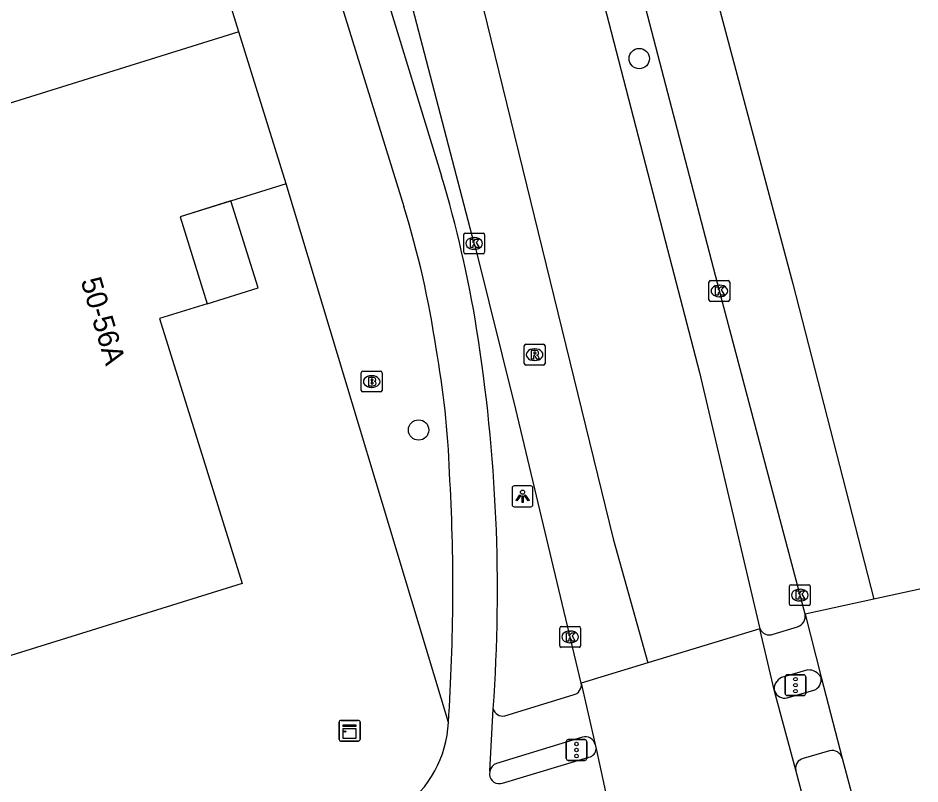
# Model space of a CAD drawing. Extents: x 161354 to 161876, y 382161 to 382804.
# Drawn here: x 161829.3 to 161872.68, y 382336.2 to 382373.03 of the extents above; entities that cross this region are included whole.
import ezdxf

# ---------------------------------------------------------------- set-up
doc = ezdxf.new("R2010")
doc.units = 0
for name, color, linetype in [('IMGEO_Boom', 7, 'Continuous'), ('IMGEO_Brandkraan', 7, 'Continuous'), ('IMGEO_Fietspad_gesloten', 7, 'Continuous'), ('IMGEO_Fietspad_open', 7, 'Continuous'), ('IMGEO_Kast', 7, 'Continuous'), ('IMGEO_Kolk', 7, 'Continuous'), ('IMGEO_Lichtpunt', 7, 'Continuous'), ('IMGEO_OVBaan_gesloten', 7, 'Continuous'), ('IMGEO_Pand', 7, 'Continuous'), ('IMGEO_Pand_nummerreeks', 7, 'Continuous'), ('IMGEO_Pand_overbouw', 7, 'Continuous'), ('IMGEO_Rijbaan_lokaal_gesloten', 7, 'Continuous'), ('IMGEO_Rioolput', 7, 'Continuous'), ('IMGEO_Verkeersregelinstallatiepaal', 7, 'Continuous'), ('IMGEO_Voetpad_open', 7, 'Continuous')]:
    doc.layers.add(name, color=color, linetype=linetype)

msp = doc.modelspace()

# ---------------------------------------------------------------- linework, layer by layer
at = {"layer": 'IMGEO_Boom'}
for centre in [(161859.177, 382371.079), (161848.566, 382353.219)]:
    msp.add_circle(centre, 0.489, dxfattribs=at)
at = {"layer": 'IMGEO_Brandkraan'}
for p, q in [((161845.807, 382355.122), (161845.807, 382355.974)), ((161845.882, 382356.048), (161846.734, 382356.048)), ((161846.808, 382355.974), (161846.808, 382355.122)), ((161846.295, 382355.828), (161846.32, 382355.828)), ((161846.734, 382355.048), (161845.882, 382355.048)), ((161846.318, 382355.268), (161846.293, 382355.268))]:
    msp.add_line(p, q, dxfattribs=at)
for points in [[(161845.807, 382355.122), (161845.807, 382355.974)], [(161845.882, 382356.048), (161846.734, 382356.048)], [(161846.808, 382355.974), (161846.808, 382355.122)], [(161846.155, 382355.748), (161846.155, 382355.348), (161846.368, 382355.348)], [(161846.386, 382355.748), (161846.155, 382355.748)], [(161846.334, 382355.667), (161846.28, 382355.667), (161846.28, 382355.591)], [(161846.28, 382355.591), (161846.333, 382355.591)], [(161846.342, 382355.515), (161846.28, 382355.515), (161846.28, 382355.434)], [(161846.734, 382355.048), (161845.882, 382355.048)], [(161846.28, 382355.434), (161846.342, 382355.434)]]:
    msp.add_lwpolyline(points, dxfattribs=at)
for centre, radius, start, end in [((161845.884, 382355.972), 0.0765, 91.552, 178.448), ((161845.884, 382355.972), 0.0765, 91.552, 178.448), ((161846.732, 382355.972), 0.0765, 1.552, 88.448), ((161846.732, 382355.972), 0.0765, 1.552, 88.448), ((161846.335, 382355.629), 0.0379, 267.8285, 90.9355), ((161846.343, 382355.474), 0.0404, 269.8759, 90.5077), ((161846.39, 382355.603), 0.145, 59.4692, 91.5367), ((161846.415, 382355.65), 0.0922, 285.5137, 58.1501), ((161846.42, 382355.458), 0.105, 301.3115, 78.989), ((161845.884, 382355.124), 0.0765, 181.552, 268.448), ((161845.884, 382355.124), 0.0765, 181.552, 268.448), ((161846.374, 382355.599), 0.251, 268.6676, 293.5347), ((161846.732, 382355.124), 0.0765, 271.552, 358.448), ((161846.732, 382355.124), 0.0765, 271.552, 358.448)]:
    msp.add_arc(centre, radius, start, end, dxfattribs=at)
for centre, major_axis, ratio, start_param, end_param in [((161846.294, 382355.548), (-0.387, 0.002), 0.722429, 4.712389, 7.853982), ((161846.319, 382355.548), (-0.39, 0.002), 0.717154, 1.570796, 4.712389)]:
    msp.add_ellipse(centre, major_axis=major_axis, ratio=ratio, start_param=start_param, end_param=end_param, dxfattribs=at)
at = {"layer": 'IMGEO_Fietspad_gesloten'}
for points in [[(161811.264, 382482.155), (161811.7, 382480.549), (161835.722, 382403.135), (161847.853, 382363.963)], [(161846.821, 382374.705), (161849.671, 382365.417)], [(161851.988, 382336.815), (161852.156, 382339.818)], [(161852.605, 382336.245), (161856.756, 382337.49)], [(161851.988, 382336.815), (161851.979, 382336.655)]]:
    msp.add_lwpolyline(points, dxfattribs=at)
for centre, radius, start, end in [((161794.762, 382348.93), 57.331, 9.20193, 16.71296), ((161805.829, 382350.835), 44.026, 8.224, 17.3482), ((161772.532, 382345.487), 79.825, 355.92788, 9.09013), ((161809.623, 382349.782), 40.453, 1.9518, 10.4695), ((161754.769, 382345.601), 95.446, 356.12647, 3.33908), ((161844.597, 382339.415), 5.407, 305.5076, 357.2211), ((161856.694, 382337.897), 0.411, 278.6944, 357.9478), ((161852.439, 382336.674), 0.46, 182.396, 291.1583)]:
    msp.add_arc(centre, radius, start, end, dxfattribs=at)
at = {"layer": 'IMGEO_Fietspad_open'}
for points in [[(161866.293, 382340.339), (161867.571, 382340.703)], [(161868.333, 382337.798), (161867.067, 382337.428)]]:
    msp.add_lwpolyline(points, dxfattribs=at)
for centre, radius, start, end in [((161867.376, 382341.221), 0.553, 290.6002, 11.7852), ((161866.18, 382340.873), 0.546, 202.9468, 282.0048), ((161868.45, 382337.309), 0.502, 15.2955, 103.5076), ((161867.176, 382336.96), 0.481, 103.1342, 192.0799)]:
    msp.add_arc(centre, radius, start, end, dxfattribs=at)
at = {"layer": 'IMGEO_Kast'}
for p, q in [((161844.748, 382338.333), (161844.748, 382339.174)), ((161844.748, 382339.174), (161844.748, 382338.333)), ((161844.823, 382339.258), (161845.664, 382339.258)), ((161845.664, 382339.258), (161844.823, 382339.258)), ((161845.748, 382339.183), (161845.748, 382338.342)), ((161845.748, 382338.342), (161845.748, 382339.183)), ((161845.673, 382338.258), (161844.832, 382338.258)), ((161844.832, 382338.258), (161845.673, 382338.258))]:
    msp.add_line(p, q, dxfattribs=at)
for points in [[(161844.943, 382339.048), (161845.543, 382339.048), (161845.543, 382338.963), (161844.943, 382338.963), (161844.943, 382339.048)], [(161844.943, 382338.873), (161845.543, 382338.873), (161845.543, 382338.384), (161844.943, 382338.384), (161844.943, 382338.873)]]:
    msp.add_lwpolyline(points, dxfattribs=at)
msp.add_circle((161845.027, 382338.722), 0.0377, dxfattribs=at)
for centre, start, end in [((161844.826, 382339.18), 92.4484, 184.2845), ((161844.826, 382339.18), 92.4484, 184.2845), ((161845.67, 382339.18), 2.4484, 94.2845), ((161845.67, 382339.18), 2.4484, 94.2845), ((161844.826, 382338.336), 182.4484, 274.2845), ((161844.826, 382338.336), 182.4484, 274.2845), ((161845.67, 382338.336), 272.4484, 4.2845), ((161845.67, 382338.336), 272.4484, 4.2845)]:
    msp.add_arc(centre, 0.0779, start, end, dxfattribs=at)
at = {"layer": 'IMGEO_Kolk'}
for p, q in [((161850.735, 382361.763), (161850.735, 382362.615)), ((161850.81, 382362.689), (161851.662, 382362.689)), ((161851.223, 382362.469), (161851.248, 382362.469)), ((161851.736, 382362.615), (161851.736, 382361.763)), ((161851.662, 382361.689), (161850.81, 382361.689)), ((161851.246, 382361.909), (161851.221, 382361.909)), ((161862.529, 382359.479), (161862.529, 382360.331)), ((161862.604, 382360.405), (161863.456, 382360.405)), ((161863.53, 382360.331), (161863.53, 382359.479)), ((161863.017, 382360.185), (161863.042, 382360.185)), ((161863.456, 382359.405), (161862.604, 382359.405)), ((161863.04, 382359.625), (161863.015, 382359.625)), ((161866.402, 382344.852), (161866.402, 382345.704)), ((161866.477, 382345.778), (161867.329, 382345.778)), ((161866.89, 382345.558), (161866.915, 382345.558)), ((161867.403, 382345.704), (161867.403, 382344.852)), ((161867.329, 382344.778), (161866.477, 382344.778)), ((161866.913, 382344.998), (161866.888, 382344.998)), ((161855.428, 382343.769), (161856.28, 382343.769)), ((161855.353, 382342.843), (161855.353, 382343.695)), ((161855.841, 382343.549), (161855.866, 382343.549)), ((161856.354, 382343.695), (161856.354, 382342.843)), ((161855.864, 382342.989), (161855.839, 382342.989)), ((161856.28, 382342.769), (161855.428, 382342.769))]:
    msp.add_line(p, q, dxfattribs=at)
for points in [[(161850.735, 382361.763), (161850.735, 382362.615)], [(161850.81, 382362.689), (161851.662, 382362.689)], [(161851.736, 382362.615), (161851.736, 382361.763)], [(161851.056, 382362.389), (161851.179, 382362.389), (161851.179, 382362.238), (161851.309, 382362.389), (161851.473, 382362.389), (161851.327, 382362.238), (161851.48, 382361.989), (161851.328, 382361.989), (161851.243, 382362.153), (161851.179, 382362.086), (161851.179, 382361.989), (161851.056, 382361.989), (161851.056, 382362.389)], [(161851.662, 382361.689), (161850.81, 382361.689)], [(161862.529, 382359.479), (161862.529, 382360.331)], [(161862.604, 382360.405), (161863.456, 382360.405)], [(161863.53, 382360.331), (161863.53, 382359.479)], [(161862.85, 382360.105), (161862.973, 382360.105), (161862.973, 382359.954), (161863.103, 382360.105), (161863.267, 382360.105), (161863.121, 382359.954), (161863.274, 382359.705), (161863.122, 382359.705), (161863.037, 382359.869), (161862.973, 382359.802), (161862.973, 382359.705), (161862.85, 382359.705), (161862.85, 382360.105)], [(161863.456, 382359.405), (161862.604, 382359.405)], [(161866.402, 382344.852), (161866.402, 382345.704)], [(161866.477, 382345.778), (161867.329, 382345.778)], [(161867.403, 382345.704), (161867.403, 382344.852)], [(161866.723, 382345.478), (161866.846, 382345.478), (161866.846, 382345.327), (161866.976, 382345.478), (161867.14, 382345.478), (161866.994, 382345.327), (161867.147, 382345.078), (161866.995, 382345.078), (161866.91, 382345.242), (161866.846, 382345.175), (161866.846, 382345.078), (161866.723, 382345.078), (161866.723, 382345.478)], [(161867.329, 382344.778), (161866.477, 382344.778)], [(161855.428, 382343.769), (161856.28, 382343.769)], [(161855.353, 382342.843), (161855.353, 382343.695)], [(161855.674, 382343.469), (161855.797, 382343.469), (161855.797, 382343.318), (161855.927, 382343.469), (161856.091, 382343.469), (161855.945, 382343.318), (161856.098, 382343.069), (161855.946, 382343.069), (161855.861, 382343.233), (161855.797, 382343.166), (161855.797, 382343.069), (161855.674, 382343.069), (161855.674, 382343.469)], [(161856.354, 382343.695), (161856.354, 382342.843)], [(161856.28, 382342.769), (161855.428, 382342.769)]]:
    msp.add_lwpolyline(points, dxfattribs=at)
for centre, start, end in [((161850.812, 382362.613), 91.552, 178.448), ((161850.812, 382362.613), 91.552, 178.448), ((161851.66, 382362.613), 1.552, 88.448), ((161851.66, 382362.613), 1.552, 88.448), ((161850.812, 382361.765), 181.552, 268.448), ((161850.812, 382361.765), 181.552, 268.448), ((161851.66, 382361.765), 271.552, 358.448), ((161851.66, 382361.765), 271.552, 358.448), ((161862.606, 382360.329), 91.552, 178.448), ((161862.606, 382360.329), 91.552, 178.448), ((161863.454, 382360.329), 1.552, 88.448), ((161863.454, 382360.329), 1.552, 88.448), ((161862.606, 382359.481), 181.552, 268.448), ((161862.606, 382359.481), 181.552, 268.448), ((161863.454, 382359.481), 271.552, 358.448), ((161863.454, 382359.481), 271.552, 358.448), ((161866.479, 382345.702), 91.552, 178.448), ((161866.479, 382345.702), 91.552, 178.448), ((161867.327, 382345.702), 1.552, 88.448), ((161867.327, 382345.702), 1.552, 88.448), ((161866.479, 382344.854), 181.552, 268.448), ((161866.479, 382344.854), 181.552, 268.448), ((161867.327, 382344.854), 271.552, 358.448), ((161867.327, 382344.854), 271.552, 358.448), ((161855.43, 382343.693), 91.552, 178.448), ((161855.43, 382343.693), 91.552, 178.448), ((161856.278, 382343.693), 1.552, 88.448), ((161856.278, 382343.693), 1.552, 88.448), ((161855.43, 382342.845), 181.552, 268.448), ((161855.43, 382342.845), 181.552, 268.448), ((161856.278, 382342.845), 271.552, 358.448), ((161856.278, 382342.845), 271.552, 358.448)]:
    msp.add_arc(centre, 0.0765, start, end, dxfattribs=at)
for centre, major_axis, ratio, start_param, end_param in [((161851.222, 382362.189), (-0.387, 0.002), 0.722429, 4.712389, 7.853982), ((161851.247, 382362.189), (-0.39, 0.002), 0.717154, 1.570796, 4.712389), ((161863.016, 382359.905), (-0.387, 0.002), 0.722429, 4.712389, 7.853982), ((161863.041, 382359.905), (-0.39, 0.002), 0.717154, 1.570796, 4.712389), ((161866.889, 382345.278), (-0.387, 0.002), 0.722429, 4.712389, 7.853982), ((161866.914, 382345.278), (-0.39, 0.002), 0.717154, 1.570796, 4.712389), ((161855.84, 382343.269), (-0.387, 0.002), 0.722429, 4.712389, 7.853982), ((161855.865, 382343.269), (-0.39, 0.002), 0.717154, 1.570796, 4.712389)]:
    msp.add_ellipse(centre, major_axis=major_axis, ratio=ratio, start_param=start_param, end_param=end_param, dxfattribs=at)
at = {"layer": 'IMGEO_Lichtpunt'}
for p, q in [((161853.065, 382350.433), (161853.065, 382349.626)), ((161853.065, 382350.433), (161853.065, 382349.626)), ((161853.967, 382350.528), (161853.159, 382350.528)), ((161853.967, 382350.528), (161853.159, 382350.528)), ((161854.061, 382349.626), (161854.061, 382350.433)), ((161854.061, 382349.626), (161854.061, 382350.433)), ((161853.159, 382349.532), (161853.967, 382349.532)), ((161853.159, 382349.532), (161853.967, 382349.532))]:
    msp.add_line(p, q, dxfattribs=at)
for points in [[(161853.439, 382350.097), (161853.478, 382350.069), (161853.29, 382349.807), (161853.252, 382349.834), (161853.439, 382350.097)], [(161853.541, 382350.049), (161853.588, 382350.049), (161853.588, 382349.727), (161853.541, 382349.727), (161853.541, 382350.049)], [(161853.651, 382350.069), (161853.689, 382350.096), (161853.876, 382349.834), (161853.837, 382349.806), (161853.651, 382350.069)]]:
    msp.add_lwpolyline(points, dxfattribs=at)
msp.add_circle((161853.564, 382350.231), 0.0994, dxfattribs=at)
for centre, start, end in [((161853.159, 382350.433), 90, 180), ((161853.159, 382350.433), 90, 180), ((161853.967, 382350.433), 0, 90), ((161853.967, 382350.433), 0, 90), ((161853.159, 382349.626), 180, 270), ((161853.159, 382349.626), 180, 270), ((161853.967, 382349.626), 270, 0), ((161853.967, 382349.626), 270, 360)]:
    msp.add_arc(centre, 0.0946, start, end, dxfattribs=at)
at = {"layer": 'IMGEO_OVBaan_gesloten'}
for points in [[(161802.764, 382562.95), (161813.473, 382532.981), (161825.781, 382496.935), (161846.541, 382430.889), (161855.809, 382400.479), (161858.997, 382388.612), (161866.559, 382360.242), (161870.464, 382345.086)], [(161867.15, 382344.369), (161863.03, 382359.905), (161858.62, 382376.824), (161853.632, 382395.674), (161853.29, 382396.854), (161849.368, 382410.334), (161848.992, 382411.495), (161838.414, 382445.861), (161832.947, 382463.543), (161827.474, 382481.211), (161827.11, 382482.403), (161824.596, 382490.14), (161822.084, 382497.878), (161821.393, 382500), (161816.691, 382513.676), (161816.31, 382514.849), (161810.342, 382531.777), (161809.081, 382535.415)], [(161872.677, 382345.565), (161870.464, 382345.086)], [(161870.464, 382345.086), (161867.15, 382344.369)], [(161867.15, 382344.369), (161867.918, 382341.334)], [(161867.918, 382341.334), (161868.935, 382337.442)], [(161868.935, 382337.442), (161870.408, 382331.906)]]:
    msp.add_lwpolyline(points, dxfattribs=at)
at = {"layer": 'IMGEO_Pand'}
for points in [[(161839.924, 382372.358), (161834.925, 382388.476), (161832.919, 382387.853), (161832.038, 382390.724), (161834.045, 382391.344), (161830.125, 382404.014)], [(161839.924, 382372.358), (161812.615, 382363.855)], [(161842.189, 382365.055), (161839.924, 382372.358)], [(161842.189, 382365.055), (161837.093, 382363.468), (161838.393, 382359.291), (161836.108, 382358.579), (161840.073, 382345.844), (161808.898, 382336.138), (161809.407, 382334.506), (161806.959, 382333.743), (161806.882, 382333.99), (161797.046, 382330.928)]]:
    msp.add_lwpolyline(points, dxfattribs=at)
at = {"layer": 'IMGEO_Pand_overbouw'}
msp.add_lwpolyline([(161840.841, 382360.054), (161839.541, 382364.231), (161837.093, 382363.468), (161838.393, 382359.291)], close=True, dxfattribs=at)
at = {"layer": 'IMGEO_Rijbaan_lokaal_gesloten'}
for points in [[(161794.072, 382560.74), (161807.929, 382521.82), (161816.118, 382497.6), (161820.737, 382483.038), (161830.884, 382450.092), (161838.155, 382424.383), (161849.904, 382380.752), (161850.34, 382378.969), (161857.915, 382347.985), (161859.586, 382342.023)], [(161847.83, 382410.193), (161849.01, 382406.436), (161860.529, 382361.9), (161862.068, 382355.99), (161864.974, 382343.665)], [(161856.387, 382341.048), (161853.245, 382354.216), (161851.314, 382361.962), (161851.237, 382362.189), (161847.897, 382374.98)], [(161864.974, 382343.665), (161859.586, 382342.023)], [(161865.677, 382340.66), (161864.974, 382343.665)], [(161859.586, 382342.023), (161856.387, 382341.048)], [(161856.387, 382341.048), (161857.06, 382338.09)], [(161866.706, 382336.859), (161865.677, 382340.66)], [(161857.06, 382338.09), (161857.105, 382337.882)], [(161857.105, 382337.882), (161857.866, 382334.344)], [(161867.491, 382333.892), (161866.706, 382336.859)]]:
    msp.add_lwpolyline(points, dxfattribs=at)
at = {"layer": 'IMGEO_Rioolput'}
for p, q in [((161853.643, 382356.416), (161853.643, 382357.268)), ((161853.718, 382357.342), (161854.57, 382357.342)), ((161854.644, 382357.268), (161854.644, 382356.416)), ((161854.131, 382357.122), (161854.156, 382357.122)), ((161854.154, 382356.562), (161854.129, 382356.562)), ((161854.57, 382356.342), (161853.718, 382356.342))]:
    msp.add_line(p, q, dxfattribs=at)
for points in [[(161853.643, 382356.416), (161853.643, 382357.268)], [(161853.718, 382357.342), (161854.57, 382357.342)], [(161854.644, 382357.268), (161854.644, 382356.416)], [(161854.232, 382357.04), (161853.98, 382357.042), (161853.98, 382356.642)], [(161853.98, 382356.642), (161854.104, 382356.642), (161854.104, 382356.804), (161854.115, 382356.804)], [(161854.158, 382356.961), (161854.104, 382356.961), (161854.104, 382356.88)], [(161854.104, 382356.88), (161854.156, 382356.88)], [(161854.162, 382356.775), (161854.233, 382356.642), (161854.373, 382356.642), (161854.308, 382356.768)], [(161854.57, 382356.342), (161853.718, 382356.342)]]:
    msp.add_lwpolyline(points, dxfattribs=at)
for centre, radius, start, end in [((161853.72, 382357.266), 0.0765, 91.552, 178.448), ((161853.72, 382357.266), 0.0765, 91.552, 178.448), ((161854.568, 382357.266), 0.0765, 1.552, 88.448), ((161854.568, 382357.266), 0.0765, 1.552, 88.448), ((161854.114, 382356.751), 0.0533, 26.0293, 88.6989), ((161854.14, 382357.069), 0.19, 274.7715, 282.9687), ((161854.164, 382356.865), 0.0964, 77.0061, 93.1865), ((161854.178, 382356.922), 0.0378, 276.6634, 79.6772), ((161854.231, 382356.93), 0.109, 350.3612, 89.416), ((161854.229, 382356.93), 0.112, 277.5842, 350.9817), ((161854.213, 382356.715), 0.108, 29.5134, 73.7905), ((161853.72, 382356.418), 0.0765, 181.552, 268.448), ((161853.72, 382356.418), 0.0765, 181.552, 268.448), ((161854.568, 382356.418), 0.0765, 271.552, 358.448), ((161854.568, 382356.418), 0.0765, 271.552, 358.448)]:
    msp.add_arc(centre, radius, start, end, dxfattribs=at)
for centre, major_axis, ratio, start_param, end_param in [((161854.13, 382356.842), (-0.387, 0.002), 0.722429, 4.712389, 7.853982), ((161854.155, 382356.842), (-0.39, 0.002), 0.717154, 1.570796, 4.712389)]:
    msp.add_ellipse(centre, major_axis=major_axis, ratio=ratio, start_param=start_param, end_param=end_param, dxfattribs=at)
at = {"layer": 'IMGEO_Verkeersregelinstallatiepaal'}
for p, q in [((161866.192, 382340.55), (161866.192, 382341.35)), ((161866.192, 382341.35), (161866.192, 382340.55)), ((161866.292, 382341.45), (161867.082, 382341.45)), ((161867.082, 382341.45), (161866.292, 382341.45)), ((161867.182, 382341.35), (161867.182, 382340.55)), ((161867.182, 382340.55), (161867.182, 382341.35)), ((161867.082, 382340.45), (161866.292, 382340.45)), ((161866.292, 382340.45), (161867.082, 382340.45)), ((161855.665, 382337.429), (161855.665, 382338.229)), ((161855.665, 382338.229), (161855.665, 382337.429)), ((161855.765, 382338.329), (161856.555, 382338.329)), ((161856.555, 382338.329), (161855.765, 382338.329)), ((161856.655, 382338.229), (161856.655, 382337.429)), ((161856.655, 382337.429), (161856.655, 382338.229)), ((161856.555, 382337.329), (161855.765, 382337.329)), ((161855.765, 382337.329), (161856.555, 382337.329))]:
    msp.add_line(p, q, dxfattribs=at)
for centre in [(161866.687, 382341.24), (161866.687, 382340.95), (161866.687, 382340.66), (161856.16, 382338.119), (161856.16, 382337.829), (161856.16, 382337.539)]:
    msp.add_circle(centre, 0.085, dxfattribs=at)
for centre, start, end in [((161866.292, 382341.35), 90, 180), ((161866.292, 382341.35), 90, 180), ((161867.082, 382341.35), 0, 90), ((161867.082, 382341.35), 360, 90), ((161866.292, 382340.55), 180, 270), ((161866.292, 382340.55), 180, 270), ((161867.082, 382340.55), 270, 0), ((161867.082, 382340.55), 270, 0), ((161855.765, 382338.229), 90, 180), ((161855.765, 382338.229), 90, 180), ((161856.555, 382338.229), 0, 90), ((161856.555, 382338.229), 360, 90), ((161855.765, 382337.429), 180, 270), ((161855.765, 382337.429), 180, 270), ((161856.555, 382337.429), 270, 0), ((161856.555, 382337.429), 270, 0)]:
    msp.add_arc(centre, 0.1, start, end, dxfattribs=at)
at = {"layer": 'IMGEO_Voetpad_open'}
for points in [[(161849.997, 382339.153), (161842.189, 382365.055)], [(161865.612, 382343.397), (161866.789, 382343.76)], [(161867.284, 382341.682), (161866.025, 382341.311)], [(161852.708, 382339.474), (161856.004, 382340.479)], [(161856.447, 382338.455), (161852.311, 382337.188)]]:
    msp.add_lwpolyline(points, dxfattribs=at)
for centre, radius, start, end in [((161866.645, 382344.257), 0.517, 286.1511, 12.5321), ((161865.438, 382343.876), 0.51, 204.4755, 289.9535), ((161867.311, 382340.98), 0.702, 30.2511, 92.2245), ((161866.237, 382340.779), 0.572, 111.7233, 192.0221), ((161855.902, 382340.961), 0.492, 281.9023, 10.2078), ((161852.613, 382339.937), 0.472, 194.5375, 281.6012), ((161856.576, 382337.975), 0.497, 13.3651, 105.093), ((161852.49, 382336.706), 0.514, 110.4262, 167.7918)]:
    msp.add_arc(centre, radius, start, end, dxfattribs=at)

# ---------------------------------------------------------------- texts
at = {"layer": 'IMGEO_Pand_nummerreeks'}
msp.add_text('50-56A', height=1, rotation=286.5067, dxfattribs=at).set_placement((161832.305, 382360.398))

doc.saveas('drawing.dxf')
